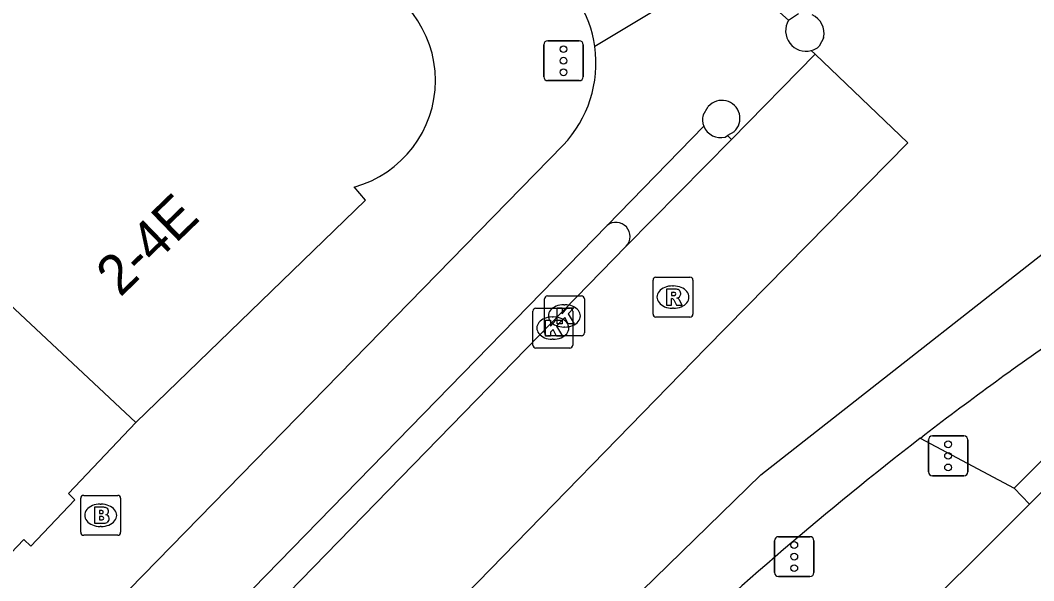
# Model space of a CAD drawing. Extents: x 160664 to 161506, y 382245 to 383288.
# Drawn here: x 160961.04 to 160986.45, y 382898.51 to 382912.56 of the extents above; entities that cross this region are included whole.
import ezdxf

# ---------------------------------------------------------------- set-up
doc = ezdxf.new("R2010")
doc.units = 0
for name, color, linetype in [('IMGEO_Brandkraan', 7, 'Continuous'), ('IMGEO_Fietspad_gesloten', 7, 'Continuous'), ('IMGEO_Kolk', 7, 'Continuous'), ('IMGEO_OVBaan_gesloten', 7, 'Continuous'), ('IMGEO_Pand', 7, 'Continuous'), ('IMGEO_Pand_nummerreeks', 7, 'Continuous'), ('IMGEO_Rijbaan_lokaal_gesloten', 7, 'Continuous'), ('IMGEO_Rioolput', 7, 'Continuous'), ('IMGEO_Verkeersregelinstallatiepaal', 7, 'Continuous'), ('IMGEO_Voetpad_open', 7, 'Continuous')]:
    doc.layers.add(name, color=color, linetype=linetype)

msp = doc.modelspace()

# ---------------------------------------------------------------- linework, layer by layer
at = {"layer": 'IMGEO_Brandkraan'}
for p, q in [((160962.551, 382899.72), (160962.551, 382900.572)), ((160962.626, 382900.646), (160963.478, 382900.646)), ((160963.552, 382900.572), (160963.552, 382899.72)), ((160963.039, 382900.426), (160963.064, 382900.426)), ((160963.062, 382899.866), (160963.037, 382899.866)), ((160963.478, 382899.646), (160962.626, 382899.646))]:
    msp.add_line(p, q, dxfattribs=at)
for points in [[(160962.551, 382899.72), (160962.551, 382900.572)], [(160962.626, 382900.646), (160963.478, 382900.646)], [(160963.552, 382900.572), (160963.552, 382899.72)], [(160962.899, 382900.346), (160962.899, 382899.946), (160963.112, 382899.946)], [(160963.13, 382900.346), (160962.899, 382900.346)], [(160963.078, 382900.265), (160963.024, 382900.265), (160963.024, 382900.189)], [(160963.024, 382900.189), (160963.077, 382900.189)], [(160963.086, 382900.113), (160963.024, 382900.113), (160963.024, 382900.032)], [(160963.024, 382900.032), (160963.086, 382900.032)], [(160963.478, 382899.646), (160962.626, 382899.646)]]:
    msp.add_lwpolyline(points, dxfattribs=at)
for centre, radius, start, end in [((160962.628, 382900.57), 0.0765, 91.552, 178.448), ((160962.628, 382900.57), 0.0765, 91.552, 178.448), ((160963.476, 382900.57), 0.0765, 1.552, 88.448), ((160963.476, 382900.57), 0.0765, 1.552, 88.448), ((160963.079, 382900.227), 0.0379, 267.8285, 90.9355), ((160963.134, 382900.201), 0.145, 59.4692, 91.5367), ((160963.159, 382900.248), 0.0922, 285.5137, 58.1501), ((160963.087, 382900.072), 0.0404, 269.8759, 90.5077), ((160963.118, 382900.197), 0.251, 268.6676, 293.5347), ((160963.164, 382900.056), 0.105, 301.3115, 78.989), ((160962.628, 382899.722), 0.0765, 181.552, 268.448), ((160962.628, 382899.722), 0.0765, 181.552, 268.448), ((160963.476, 382899.722), 0.0765, 271.552, 358.448), ((160963.476, 382899.722), 0.0765, 271.552, 358.448)]:
    msp.add_arc(centre, radius, start, end, dxfattribs=at)
for centre, major_axis, ratio, start_param, end_param in [((160963.038, 382900.146), (-0.387, 0.002), 0.722429, 4.712389, 7.853982), ((160963.063, 382900.146), (-0.39, 0.002), 0.717154, 1.570796, 4.712389)]:
    msp.add_ellipse(centre, major_axis=major_axis, ratio=ratio, start_param=start_param, end_param=end_param, dxfattribs=at)
at = {"layer": 'IMGEO_Fietspad_gesloten'}
for points in [[(160978.452, 382913.715), (160975.444, 382911.899)], [(160978.161, 382910.182), (160978.29, 382910.396)], [(160975.751, 382907.414), (160978.176, 382909.905)], [(160978.938, 382909.764), (160978.774, 382909.664)], [(160978.774, 382909.664), (160978.87, 382909.571)], [(160974.65, 382909.428), (160938.834, 382872.783)], [(160941.196, 382871.992), (160975.751, 382907.414)]]:
    msp.add_lwpolyline(points, dxfattribs=at)
for centre, radius, start, end in [((160972.507, 382911.48), 2.966, 8.1127, 56.1195), ((160980.74, 382912.29), 0.511, 148.5122, 284.9622), ((160972.502, 382911.481), 2.971, 316.2891, 8.0836), ((160978.63, 382910.097), 0.453, 312.7756, 138.6567), ((160978.603, 382910.067), 0.457, 165.4372, 200.7621)]:
    msp.add_arc(centre, radius, start, end, dxfattribs=at)
at = {"layer": 'IMGEO_Kolk'}
for p, q in [((160974.18, 382904.719), (160974.18, 382905.571)), ((160974.255, 382905.645), (160975.107, 382905.645)), ((160975.181, 382905.571), (160975.181, 382904.719)), ((160973.89, 382904.414), (160973.89, 382905.266)), ((160973.965, 382905.34), (160974.817, 382905.34)), ((160974.668, 382905.425), (160974.693, 382905.425)), ((160974.891, 382905.266), (160974.891, 382904.414)), ((160974.378, 382905.12), (160974.403, 382905.12)), ((160974.691, 382904.865), (160974.666, 382904.865)), ((160975.107, 382904.645), (160974.255, 382904.645)), ((160974.401, 382904.56), (160974.376, 382904.56)), ((160974.817, 382904.34), (160973.965, 382904.34))]:
    msp.add_line(p, q, dxfattribs=at)
for points in [[(160974.18, 382904.719), (160974.18, 382905.571)], [(160974.255, 382905.645), (160975.107, 382905.645)], [(160975.181, 382905.571), (160975.181, 382904.719)], [(160973.89, 382904.414), (160973.89, 382905.266)], [(160973.965, 382905.34), (160974.817, 382905.34)], [(160974.501, 382905.345), (160974.624, 382905.345), (160974.624, 382905.194), (160974.754, 382905.345), (160974.918, 382905.345), (160974.772, 382905.194), (160974.925, 382904.945), (160974.773, 382904.945), (160974.688, 382905.109), (160974.624, 382905.042), (160974.624, 382904.945), (160974.501, 382904.945), (160974.501, 382905.345)], [(160974.891, 382905.266), (160974.891, 382904.414)], [(160974.211, 382905.04), (160974.334, 382905.04), (160974.334, 382904.889), (160974.464, 382905.04), (160974.628, 382905.04), (160974.482, 382904.889), (160974.635, 382904.64), (160974.483, 382904.64), (160974.398, 382904.804), (160974.334, 382904.737), (160974.334, 382904.64), (160974.211, 382904.64), (160974.211, 382905.04)], [(160975.107, 382904.645), (160974.255, 382904.645)], [(160974.817, 382904.34), (160973.965, 382904.34)]]:
    msp.add_lwpolyline(points, dxfattribs=at)
for centre, start, end in [((160974.257, 382905.569), 91.552, 178.448), ((160974.257, 382905.569), 91.552, 178.448), ((160975.105, 382905.569), 1.552, 88.448), ((160975.105, 382905.569), 1.552, 88.448), ((160973.967, 382905.264), 91.552, 178.448), ((160973.967, 382905.264), 91.552, 178.448), ((160974.815, 382905.264), 1.552, 88.448), ((160974.815, 382905.264), 1.552, 88.448), ((160974.257, 382904.721), 181.552, 268.448), ((160974.257, 382904.721), 181.552, 268.448), ((160975.105, 382904.721), 271.552, 358.448), ((160975.105, 382904.721), 271.552, 358.448), ((160973.967, 382904.416), 181.552, 268.448), ((160973.967, 382904.416), 181.552, 268.448), ((160974.815, 382904.416), 271.552, 358.448), ((160974.815, 382904.416), 271.552, 358.448)]:
    msp.add_arc(centre, 0.0765, start, end, dxfattribs=at)
for centre, major_axis, ratio, start_param, end_param in [((160974.667, 382905.145), (-0.387, 0.002), 0.722429, 4.712389, 7.853982), ((160974.692, 382905.145), (-0.39, 0.002), 0.717154, 1.570796, 4.712389), ((160974.377, 382904.84), (-0.387, 0.002), 0.722429, 4.712389, 7.853982), ((160974.402, 382904.84), (-0.39, 0.002), 0.717154, 1.570796, 4.712389)]:
    msp.add_ellipse(centre, major_axis=major_axis, ratio=ratio, start_param=start_param, end_param=end_param, dxfattribs=at)
at = {"layer": 'IMGEO_OVBaan_gesloten'}
for points in [[(160948.009, 382873.34), (160978.235, 382904.348), (160983.292, 382909.484), (160980.971, 382911.704)], [(160980.971, 382911.704), (160978.87, 382909.571)], [(160978.87, 382909.571), (160976.231, 382906.892)], [(160976.231, 382906.892), (160941.719, 382871.483)]]:
    msp.add_lwpolyline(points, dxfattribs=at)
at = {"layer": 'IMGEO_Pand'}
for points in [[(160963.933, 382902.47), (160956.94, 382909.02), (160954.133, 382912.08)], [(160963.933, 382902.47), (160969.691, 382908.048), (160969.409, 382908.377)], [(160991.382, 382905.012), (160990.598, 382904.666), (160986.346, 382900.425)], [(160958.177, 382898.714), (160959.329, 382897.657), (160961.123, 382899.543), (160961.3, 382899.375), (160962.405, 382900.537), (160962.242, 382900.693), (160963.933, 382902.47)], [(160986.346, 382900.425), (160982.835, 382896.922)]]:
    msp.add_lwpolyline(points, dxfattribs=at)
msp.add_arc((160968.679, 382911.046), 2.767, 285.2892, 74.7752, dxfattribs=at)
at = {"layer": 'IMGEO_Rijbaan_lokaal_gesloten'}
for points in [[(160980.304, 382912.557), (160978.934, 382913.776)], [(160980.304, 382912.557), (160980.552, 382912.724)], [(160981.183, 382912.123), (160981.074, 382911.904)], [(160980.872, 382911.796), (160980.971, 382911.704)], [(160967.323, 382889.193), (160979.605, 382901.159), (160988.644, 382908.245)]]:
    msp.add_lwpolyline(points, dxfattribs=at)
for centre, radius, start, end in [((160980.682, 382912.229), 0.512, 348.0145, 65.6742), ((160980.729, 382912.306), 0.53, 285.6447, 310.618), ((161035.85, 382834.327), 85.552, 124.67341, 127.63653), ((161035.434, 382834.86), 84.877, 127.63429, 133.60625)]:
    msp.add_arc(centre, radius, start, end, dxfattribs=at)
at = {"layer": 'IMGEO_Rioolput'}
for p, q in [((160976.903, 382905.191), (160976.903, 382906.043)), ((160976.978, 382906.117), (160977.83, 382906.117)), ((160977.904, 382906.043), (160977.904, 382905.191)), ((160977.391, 382905.897), (160977.416, 382905.897)), ((160977.414, 382905.337), (160977.389, 382905.337)), ((160977.83, 382905.117), (160976.978, 382905.117))]:
    msp.add_line(p, q, dxfattribs=at)
for points in [[(160976.903, 382905.191), (160976.903, 382906.043)], [(160976.978, 382906.117), (160977.83, 382906.117)], [(160977.904, 382906.043), (160977.904, 382905.191)], [(160977.492, 382905.815), (160977.24, 382905.817), (160977.24, 382905.417)], [(160977.24, 382905.417), (160977.364, 382905.417), (160977.364, 382905.579), (160977.375, 382905.579)], [(160977.418, 382905.736), (160977.364, 382905.736), (160977.364, 382905.655)], [(160977.364, 382905.655), (160977.416, 382905.655)], [(160977.422, 382905.55), (160977.493, 382905.417), (160977.633, 382905.417), (160977.568, 382905.543)], [(160977.83, 382905.117), (160976.978, 382905.117)]]:
    msp.add_lwpolyline(points, dxfattribs=at)
for centre, radius, start, end in [((160976.98, 382906.041), 0.0765, 91.552, 178.448), ((160976.98, 382906.041), 0.0765, 91.552, 178.448), ((160977.828, 382906.041), 0.0765, 1.552, 88.448), ((160977.828, 382906.041), 0.0765, 1.552, 88.448), ((160977.491, 382905.705), 0.109, 350.3612, 89.416), ((160977.374, 382905.526), 0.0533, 26.0293, 88.6989), ((160977.4, 382905.844), 0.19, 274.7715, 282.9687), ((160977.424, 382905.64), 0.0964, 77.0061, 93.1865), ((160977.438, 382905.697), 0.0378, 276.6634, 79.6772), ((160977.489, 382905.705), 0.112, 277.5842, 350.9817), ((160977.473, 382905.49), 0.108, 29.5134, 73.7905), ((160976.98, 382905.193), 0.0765, 181.552, 268.448), ((160976.98, 382905.193), 0.0765, 181.552, 268.448), ((160977.828, 382905.193), 0.0765, 271.552, 358.448), ((160977.828, 382905.193), 0.0765, 271.552, 358.448)]:
    msp.add_arc(centre, radius, start, end, dxfattribs=at)
for centre, major_axis, ratio, start_param, end_param in [((160977.39, 382905.617), (-0.387, 0.002), 0.722429, 4.712389, 7.853982), ((160977.415, 382905.617), (-0.39, 0.002), 0.717154, 1.570796, 4.712389)]:
    msp.add_ellipse(centre, major_axis=major_axis, ratio=ratio, start_param=start_param, end_param=end_param, dxfattribs=at)
at = {"layer": 'IMGEO_Verkeersregelinstallatiepaal'}
for p, q in [((160974.164, 382911.143), (160974.164, 382911.943)), ((160974.164, 382911.943), (160974.164, 382911.143)), ((160974.264, 382912.043), (160975.054, 382912.043)), ((160975.054, 382912.043), (160974.264, 382912.043)), ((160975.154, 382911.943), (160975.154, 382911.143)), ((160975.154, 382911.143), (160975.154, 382911.943)), ((160975.054, 382911.043), (160974.264, 382911.043)), ((160974.264, 382911.043), (160975.054, 382911.043)), ((160983.809, 382901.236), (160983.809, 382902.036)), ((160983.809, 382902.036), (160983.809, 382901.236)), ((160983.909, 382902.136), (160984.699, 382902.136)), ((160984.699, 382902.136), (160983.909, 382902.136)), ((160984.799, 382902.036), (160984.799, 382901.236)), ((160984.799, 382901.236), (160984.799, 382902.036)), ((160984.699, 382901.136), (160983.909, 382901.136)), ((160983.909, 382901.136), (160984.699, 382901.136)), ((160979.95, 382898.71), (160979.95, 382899.51)), ((160979.95, 382899.51), (160979.95, 382898.71)), ((160980.05, 382899.61), (160980.84, 382899.61)), ((160980.84, 382899.61), (160980.05, 382899.61)), ((160980.94, 382899.51), (160980.94, 382898.71)), ((160980.94, 382898.71), (160980.94, 382899.51)), ((160980.84, 382898.61), (160980.05, 382898.61)), ((160980.05, 382898.61), (160980.84, 382898.61))]:
    msp.add_line(p, q, dxfattribs=at)
for centre in [(160974.659, 382911.833), (160974.659, 382911.543), (160974.659, 382911.253), (160984.304, 382901.926), (160984.304, 382901.636), (160984.304, 382901.346), (160980.445, 382899.4), (160980.445, 382899.11), (160980.445, 382898.82)]:
    msp.add_circle(centre, 0.085, dxfattribs=at)
for centre, start, end in [((160974.264, 382911.943), 90, 180), ((160974.264, 382911.943), 90, 180), ((160975.054, 382911.943), 0, 90), ((160975.054, 382911.943), 360, 90), ((160974.264, 382911.143), 180, 270), ((160974.264, 382911.143), 180, 270), ((160975.054, 382911.143), 270, 0), ((160975.054, 382911.143), 270, 0), ((160983.909, 382902.036), 90, 180), ((160983.909, 382902.036), 90, 180), ((160984.699, 382902.036), 0, 90), ((160984.699, 382902.036), 360, 90), ((160983.909, 382901.236), 180, 270), ((160983.909, 382901.236), 180, 270), ((160984.699, 382901.236), 270, 0), ((160984.699, 382901.236), 270, 0), ((160980.05, 382899.51), 90, 180), ((160980.05, 382899.51), 90, 180), ((160980.84, 382899.51), 0, 90), ((160980.84, 382899.51), 360, 90), ((160980.05, 382898.71), 180, 270), ((160980.05, 382898.71), 180, 270), ((160980.84, 382898.71), 270, 0), ((160980.84, 382898.71), 270, 0)]:
    msp.add_arc(centre, 0.1, start, end, dxfattribs=at)
at = {"layer": 'IMGEO_Voetpad_open'}
for points in [[(160978.716, 382909.628), (160978.774, 382909.664)], [(160985.962, 382900.827), (160990.245, 382905.1), (160991.17, 382905.509), (160991.382, 382905.012)], [(160983.607, 382902.076), (160985.962, 382900.827)], [(160986.346, 382900.425), (160985.962, 382900.827)]]:
    msp.add_lwpolyline(points, dxfattribs=at)
for centre, radius, start, end in [((160978.602, 382910.07), 0.457, 201.2302, 284.4575), ((160975.973, 382907.136), 0.355, 316.5598, 128.6398)]:
    msp.add_arc(centre, radius, start, end, dxfattribs=at)

# ---------------------------------------------------------------- texts
at = {"layer": 'IMGEO_Pand_nummerreeks'}
msp.add_text('2-4E', height=1, rotation=44.0903, dxfattribs=at).set_placement((160963.542, 382905.599))

doc.saveas('drawing.dxf')
